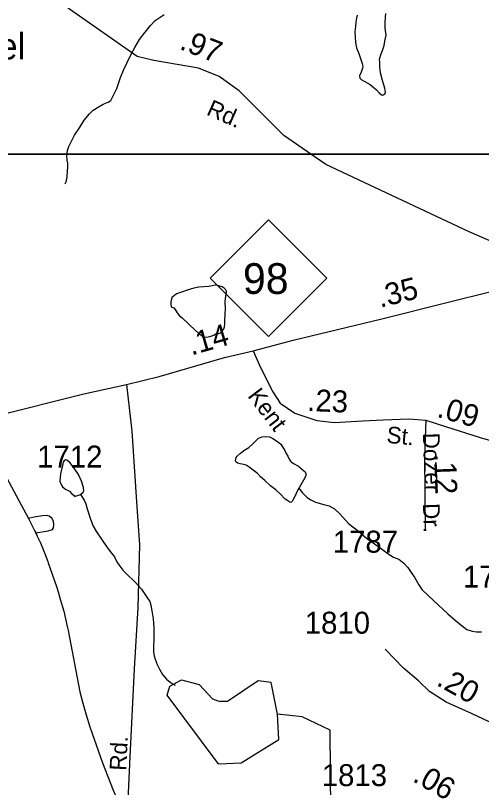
# Model space of a CAD drawing. Extents: x 2126262 to 2293712, y 749403 to 919119.
# Drawn here: x 2183876 to 2186532, y 807445 to 811845 of the extents above; entities that cross this region are included whole.
import ezdxf

# ---------------------------------------------------------------- set-up
doc = ezdxf.new("R2010")
doc.units = 0
for name, color, linetype in [('Exist Cultural Church with Cemetery Label', 7, 'Continuous'), ('Exist Hydrographic Creek Single Shore', 7, 'Continuous'), ('Exist Hydrographic Misc Water Feature', 7, 'Continuous'), ('Exist Hydrographic Pond Under 1500 Sq Ft', 7, 'Continuous'), ('Exist Road Primary NC Attributed', 7, 'Continuous'), ('Exist Road Primary NC Service Mileage Hundredths English Label', 7, 'Continuous'), ('Exist Road Primary NC Shield CELL', 7, 'Continuous'), ('Exist Road Primary NC Shield Number Label', 7, 'Continuous'), ('Exist Road Secondary Mileage Hundredths English Label', 7, 'Continuous'), ('Exist Road Secondary Type 51 Attributed', 7, 'Continuous'), ('Exist Road Secondary Type 51 Label', 7, 'Continuous'), ('Exist Road Secondary Type 51 Number Label', 7, 'Continuous'), ('Map Preparation Inset Cut Line', 7, 'Continuous')]:
    doc.layers.add(name, color=color, linetype=linetype)

msp = doc.modelspace()

# ---------------------------------------------------------------- linework, layer by layer
at = {"layer": 'Exist Hydrographic Creek Single Shore'}
msp.add_lwpolyline([(2189316.5, 806705.8), (2189100.6, 806697.2), (2188518.7, 806515.6), (2188343.6, 806525.7), (2188067.6, 806580.6), (2187833.6, 806713.3), (2187749.5, 806810.2), (2187690.7, 807018.1), (2187598.6, 807043), (2187482.6, 806992.9), (2187399.5, 806876.5), (2187317.7, 806707.6), (2187126.6, 806573.8), (2186860.6, 806480.9), (2186660.7, 806494.7), (2186477.6, 806544.5), (2186075.7, 806743), (2185933.6, 806900.1), (2185773.6, 807172.4), (2185672.6, 807305.8), (2185668.7, 807771.7), (2185510.6, 807847.1), (2185368.7, 807863.2)], dxfattribs=at)
at = {"layer": 'Exist Hydrographic Misc Water Feature'}
for p, q in [((2183950.7, 808978.9), (2183987.4, 808905.5)), ((2183950.7, 808978.9), (2183987.4, 808905.5)), ((2183987.4, 808905.5), (2183991.3, 808897.3)), ((2183987.4, 808905.5), (2183991.3, 808897.3)), ((2183989.2, 808897), (2183991.3, 808897.3)), ((2183991.3, 808897.3), (2184000.7, 808877.3)), ((2183991.3, 808897.3), (2184000.7, 808877.3)), ((2184060.2, 808734), (2184063.3, 808725.8)), ((2184171.1, 808363), (2184176.2, 808340.4))]:
    msp.add_line(p, q, dxfattribs=at)
for points in [[(2185822.4, 811846.9), (2185820.3, 811828.9), (2185816.5, 811806.8), (2185812.8, 811780.8), (2185809.1, 811750.8), (2185811.1, 811720.9), (2185813.4, 811690.9), (2185819.5, 811660.9), (2185831.8, 811627.1), (2185842.1, 811599.1), (2185852.3, 811571.2), (2185856.2, 811551.2), (2185854.4, 811543.2), (2185848.6, 811527.1), (2185844.5, 811515.2), (2185836.5, 811503.1), (2185838.8, 811487.1), (2185846.8, 811479.2), (2185881, 811461.4), (2185897, 811451.5), (2185913, 811437.7), (2185933.3, 811419.8), (2185949.3, 811403.9), (2185959.4, 811394), (2185965.3, 811390.1), (2185971.3, 811392.1), (2185981.3, 811398.1), (2185985.2, 811408.2), (2185981.1, 811430.1), (2185966.8, 811474), (2185956.5, 811517.9), (2185952.2, 811551.9), (2185952, 811577.8), (2185950.1, 811595.8), (2185959.8, 811625.9), (2185967.6, 811643.9), (2185977.6, 811674), (2185979.3, 811686.1), (2185983.4, 811708.1), (2185989.1, 811732), (2185982.8, 811772), (2185982.5, 811804), (2185984.4, 811834), (2185986.2, 811856)], [(2184160.2, 810885.3), (2184164.1, 810897.3), (2184168, 810913.4), (2184170.1, 810927.4), (2184171.7, 810955.4), (2184173.6, 810983.4), (2184173.6, 811003.4), (2184171.5, 811019.3), (2184169.3, 811047.3), (2184173, 811075.3), (2184181, 811097.4), (2184194.7, 811127.4), (2184212.5, 811161.5), (2184240.2, 811203.7), (2184268.1, 811247.8), (2184297.8, 811284), (2184319.8, 811304.1), (2184353.6, 811326.3), (2184375.6, 811338.4), (2184403.6, 811350.5), (2184419.6, 811360.6), (2184437.3, 811394.7), (2184453.1, 811428.8), (2184461.1, 811450.9), (2184474.8, 811490.9), (2184492.6, 811533), (2184510.3, 811573.1), (2184536.1, 811623.2), (2184555.8, 811661.3), (2184583.5, 811707.5), (2184615.3, 811749.6), (2184645, 811787.8), (2184672.9, 811815.9), (2184722.5, 811850.2)], [(2185015.1, 810308.3), (2184977.4, 810300.1), (2184921.2, 810295.8), (2184893.3, 810289.7), (2184855.4, 810279.4), (2184827.3, 810269.3), (2184793.4, 810259.1), (2184779.5, 810247), (2184769.5, 810239), (2184765.6, 810229), (2184761.9, 810210.9), (2184761.9, 810196.9), (2184763.7, 810184.9), (2184767.8, 810182.9), (2184778.1, 810179), (2184786.1, 810169.1), (2184798, 810149.1), (2184810.3, 810133.2), (2184826.3, 810121.3), (2184864.6, 810085.5), (2184902.5, 810049.7), (2184934.7, 810020), (2184950.7, 810014), (2184964.9, 810012.1), (2184982.7, 810014.2), (2185006.7, 810022.3), (2185016.8, 810030.4)], [(2185016.8, 810030.4), (2185026.8, 810030.5), (2185034.8, 810032.5), (2185044.8, 810036.6), (2185052.8, 810042.6), (2185058.6, 810050.7), (2185062.5, 810058.7), (2185066.6, 810070.7), (2185068.2, 810084.7), (2185068.2, 810102.6), (2185070.1, 810142.6), (2185072.1, 810172.6), (2185071.7, 810212.7), (2185075.6, 810246.6), (2185079.3, 810266.7), (2185079.3, 810272.7), (2185077.2, 810276.6), (2185075.2, 810280.7), (2185065.3, 810290.6), (2185053.2, 810298.6), (2185047.1, 810300.6), (2185035, 810304.5), (2185015.1, 810308.3)], [(2185491, 809151.5), (2185485.1, 809141.4), (2185465.2, 809099.2), (2185457.2, 809083.2), (2185453.5, 809075.2), (2185449.6, 809071.1), (2185443.5, 809069.1), (2185439.6, 809071.1), (2185427.5, 809079), (2185413.3, 809088.9), (2185387.3, 809114.7), (2185359, 809140.5), (2185328.8, 809164.3), (2185296.9, 809194.1), (2185272.5, 809215.9), (2185254.6, 809233.7), (2185238.2, 809247.6), (2185208.3, 809271.4), (2185190, 809281.3), (2185168.1, 809287.1), (2185156, 809289.1), (2185144.1, 809293), (2185134, 809298.9), (2185129.9, 809306.9), (2185131.8, 809316.9), (2185133.8, 809324.9), (2185139.8, 809332.9), (2185155.6, 809349.1), (2185177.5, 809365.2), (2185205.2, 809383.4), (2185229.4, 809403.6), (2185251.1, 809425.7), (2185261, 809435.8), (2185281.1, 809443.9), (2185303, 809446), (2185323.1, 809444.2), (2185343, 809434.3), (2185357.1, 809424.4), (2185379.3, 809408.5), (2185387.3, 809400.7), (2185403.3, 809376.8), (2185411.5, 809364.8), (2185419.5, 809348.9), (2185427.9, 809332.9), (2185435.9, 809317), (2185443.9, 809305), (2185447.8, 809301), (2185460.1, 809291.2), (2185488, 809275.4), (2185492.1, 809273.4), (2185502.1, 809265.4), (2185518.3, 809251.6), (2185526.3, 809243.6), (2185530.2, 809233.7), (2185530.2, 809223.7), (2185524.5, 809209.6), (2185516.5, 809195.6), (2185494.7, 809157.5), (2185491, 809151.5)], [(2183742.4, 809376.7), (2183825.2, 809211.9), (2183950.7, 808978.9)], [(2183742.4, 809376.7), (2183825.2, 809211.9), (2183950.7, 808978.9)], [(2184246, 809114.3), (2184262, 809128.4), (2184266.1, 809136.5), (2184263.8, 809154.4), (2184251.5, 809190.4), (2184235.5, 809228.3), (2184211.3, 809264.1), (2184185.1, 809297.9), (2184169.1, 809309.9), (2184161.1, 809311.8), (2184153.1, 809307.8), (2184147.1, 809299.7), (2184143.2, 809279.7), (2184133.6, 809231.7), (2184129.5, 809191.7), (2184133.8, 809175.7), (2184137.7, 809167.7), (2184143.8, 809157.7), (2184161.9, 809145.9), (2184184, 809134), (2184198, 809118.1), (2184210.1, 809108.2), (2184214, 809104.2), (2184224, 809106.3), (2184246, 809114.3)], [(2185491, 809151.5), (2185497, 809143.4), (2185511.1, 809123.6), (2185537.4, 809097.7), (2185559.3, 809084), (2185585.6, 809072.1), (2185633.5, 809058.4), (2185663.5, 809050.6), (2185693.8, 809032.9), (2185723.8, 809005.1), (2185742, 808985.2), (2185774.2, 808949.4), (2185830.6, 808905.8), (2185876.7, 808866.2), (2185915.1, 808838.5), (2185961, 808804.8), (2185999.4, 808777), (2186029.5, 808757.3), (2186061.5, 808745.5), (2186089.8, 808723.7), (2186111.7, 808699.8), (2186130, 808670), (2186152.3, 808640.1), (2186174.5, 808600.3), (2186192.5, 808574.4), (2186228.8, 808536.7), (2186285.2, 808487), (2186339.5, 808435.5), (2186381.8, 808399.7), (2186414, 808372), (2186448, 808346.2), (2186478.4, 808336.4), (2186502.4, 808332.6), (2186532.3, 808332.8)], [(2184246, 809114.3), (2184268.3, 809082.5), (2184276.3, 809062.6), (2184284.5, 809032.6), (2184302.8, 808974.8), (2184319, 808934.8), (2184337.2, 808902.9), (2184365.5, 808861.1), (2184397.7, 808813.3), (2184423.7, 808781.4), (2184439.9, 808759.6), (2184454.1, 808731.6), (2184470.3, 808705.7), (2184488.3, 808683.8), (2184504.5, 808665.9), (2184560.7, 808614.3), (2184595, 808574.5), (2184629.2, 808524.7), (2184641.3, 808504.7), (2184647.5, 808484.8), (2184653.6, 808452.9), (2184659.8, 808406.9), (2184664.3, 808354.9), (2184664.5, 808295), (2184662.8, 808241), (2184663, 808217), (2184666.9, 808195), (2184671.2, 808177.1), (2184683.3, 808147.1), (2184697.5, 808119.2), (2184713.5, 808089.3), (2184735.8, 808063.4), (2184757.8, 808045.5), (2184774, 808033.7), (2184786.1, 808027.7)], [(2183991.3, 808897.3), (2184063.3, 808907.4), (2184087.2, 808915.6), (2184093, 808925.5), (2184095, 808941.5), (2184093, 808963.5), (2184082.7, 808979.5), (2184068.8, 808991.4), (2184054.9, 808995.3), (2184030.9, 808993.2), (2183982.9, 808984.9), (2183950.7, 808978.9)], [(2184000.7, 808877.3), (2184018.4, 808839.7), (2184042.3, 808781.7), (2184060.2, 808734)], [(2184000.7, 808877.3), (2184018.4, 808839.7), (2184042.3, 808781.7), (2184060.2, 808734)], [(2184063.3, 808725.8), (2184109.2, 808591.5), (2184118.6, 808560.7)], [(2184063.3, 808725.8), (2184109.2, 808591.5), (2184118.6, 808560.7)], [(2184118.6, 808560.7), (2184131.3, 808519.2), (2184151.2, 808449.7), (2184171.1, 808363)], [(2184118.6, 808560.7), (2184131.3, 808519.2), (2184151.2, 808449.7), (2184171.1, 808363)], [(2184176.2, 808340.4), (2184243.3, 807990.8), (2184259.1, 807926.1)], [(2184176.2, 808340.4), (2184243.3, 807990.8), (2184259.1, 807926.1)], [(2184259.1, 807926.1), (2184278.4, 807858.8), (2184299.3, 807790.7), (2184360.6, 807617.6)], [(2184259.1, 807926.1), (2184278.4, 807858.8), (2184299.3, 807790.7), (2184360.6, 807617.6)], [(2184360.6, 807617.6), (2184372.3, 807585), (2184433.4, 807429.8), (2184475.2, 807333.3)]]:
    msp.add_lwpolyline(points, dxfattribs=at)
at = {"layer": 'Exist Hydrographic Pond Under 1500 Sq Ft'}
msp.add_line((2185031.6, 807939.2), (2185043.7, 807935.5), dxfattribs=at)
for points in [[(2185031.4, 807582.7), (2184739.6, 807971.2), (2184756.6, 808023.4)], [(2184756.6, 808023.4), (2184822.6, 808058.1), (2184922.7, 808033.1), (2184998.6, 807949.6), (2185029.2, 807940)], [(2185368.7, 807863.2), (2185333.6, 808044.3), (2185258.6, 808052.4), (2185084.7, 807934.6), (2185043.7, 807935.5)], [(2185029.2, 807940), (2185031.6, 807939.2)], [(2185033.8, 807579.5), (2185161.6, 807585.3), (2185377.7, 807718.6), (2185368.7, 807863.2)], [(2185033.8, 807579.5), (2185031.4, 807582.7)]]:
    msp.add_lwpolyline(points, dxfattribs=at)
at = {"layer": 'Exist Road Primary NC Attributed'}
for points in [[(2185230.9, 809934), (2185458.4, 809994), (2185964.2, 810116.2), (2186333.3, 810209.1), (2186593.5, 810274), (2186749.8, 810307.6), (2186958.4, 810344.6), (2187030.9, 810364.1)], [(2184509.5, 809741.8), (2184694.4, 809788.1), (2185067, 809895.6), (2185230.9, 809934)], [(2177635.4, 808019.1), (2177965.1, 808100.4), (2178621.2, 808263.6), (2181367.7, 808953.6), (2181565.2, 809013.1), (2181802.9, 809068.8), (2182678.5, 809291.6), (2183257.1, 809434.9), (2184265.1, 809687.6), (2184509.5, 809741.8)]]:
    msp.add_lwpolyline(points, dxfattribs=at)
at = {"layer": 'Exist Road Primary NC Shield CELL'}
msp.add_lwpolyline([(2184985.1, 810347.5), (2185318.1, 810680.5), (2185651, 810347.5), (2185318.1, 810014.5)], close=True, dxfattribs=at)
at = {"layer": 'Exist Road Secondary Type 51 Attributed'}
for points in [[(2187030.9, 810364.1), (2186462.3, 810610.6), (2185645.4, 810995.4), (2185405.1, 811160.5), (2185150.4, 811415.2), (2185037.7, 811497.2), (2184919.9, 811543.2), (2184665.2, 811588), (2184570.5, 811611.1), (2184183.9, 811879.9), (2183401.8, 812516.1), (2183133.8, 812683.7), (2182832.4, 812865), (2182674.5, 812949.4)], [(2185230.9, 809934), (2185272.1, 809838.3), (2185341.9, 809700.1), (2185383.7, 809635.8), (2185467.5, 809578.6), (2185593, 809536.7), (2185693.1, 809524.5), (2185853.6, 809534.2), (2185972.2, 809539.8), (2186118, 809545.7), (2186214.2, 809538.8)], [(2184509.5, 809741.8), (2184539.5, 809475.8), (2184568.1, 809045), (2184583.4, 808828.5), (2184574.3, 808470.3), (2184552.7, 808121.9), (2184528.3, 807619.8), (2184505.3, 807129), (2184503.2, 806773.5), (2184516.4, 806293.8), (2184527.6, 805898.6), (2184547.2, 805335.8), (2184541.6, 805131.9), (2184511.1, 804424.6), (2184497.1, 804128.5), (2184480.4, 803882.7), (2184444.3, 803652), (2184391.3, 803341.9), (2184329.9, 803090.6), (2184260.5, 802907.6), (2184080.5, 802590.6), (2183769.5, 802082), (2183572.6, 801716.6)], [(2186214.2, 809538.8), (2186205.9, 809330.7), (2186211.4, 808908.5)], [(2186214.2, 809538.8), (2186326.5, 809502.7), (2186523.3, 809439.8), (2186687.6, 809392.7)], [(2186834.3, 807697.2), (2186474, 807866.8), (2186330.6, 807930.8), (2186235.9, 807992.3), (2186171.9, 808053.7), (2186087.4, 808125.4), (2185982.4, 808232.9)]]:
    msp.add_lwpolyline(points, dxfattribs=at)
at = {"layer": 'Map Preparation Inset Cut Line'}
for points in [[(2133630.5, 852884.6), (2189691.2, 852884.6), (2189691.2, 811054.9), (2164878.1, 811054.9), (2133665.4, 826054.8)], [(2168450.6, 811054.9), (2189691.2, 811054.9), (2189691.2, 794536.3), (2179257.6, 795892.5)]]:
    msp.add_lwpolyline(points, close=True, dxfattribs=at)

# ---------------------------------------------------------------- texts
at = {"layer": 'Exist Cultural Church with Cemetery Label'}
msp.add_text('Bapt. Chapel', height=150, dxfattribs=at).set_placement((2182773.3, 811593.8))
at = {"layer": 'Exist Road Primary NC Service Mileage Hundredths English Label'}
for s, rotation, p in [('.35', 14.1241, (2185954.3, 810178.2)), ('.14', 16.1, (2184878.7, 809906.3))]:
    msp.add_text(s, height=125, rotation=rotation, dxfattribs=at).set_placement(p)
at = {"layer": 'Exist Road Primary NC Shield Number Label'}
msp.add_text('98', height=175, dxfattribs=at).set_placement((2185172.2, 810257.8))
at = {"layer": 'Exist Road Secondary Mileage Hundredths English Label'}
for s, rotation, p in [('.97', 338.6294, (2184805.4, 811655)), ('.23', 357.6281, (2185536.6, 809590.9)), ('.09', 344.1452, (2186272.6, 809558.2)), ('.12', 272.104, (2186261.2, 809345.9)), ('.20', 330.8777, (2186269.1, 808031.1)), ('.06', 330.2643, (2186133, 807483.8))]:
    msp.add_text(s, height=125, rotation=rotation, dxfattribs=at).set_placement(p)
at = {"layer": 'Exist Road Secondary Type 51 Label'}
for s, rotation, p in [('Rd.', 336.0764, (2184959, 811281)), ('Kent', 307.3113, (2185195.2, 809675.5)), ('St.', 354.5039, (2185987.9, 809409.6)), ('Dozer', 272.0283, (2186197.3, 809465.1)), ('Dr.', 272.0285, (2186197.5, 809063.7)), ('Rd.', 87.0887, (2184507, 807539.4))]:
    msp.add_text(s, height=95, rotation=rotation, dxfattribs=at).set_placement(p)
at = {"layer": 'Exist Road Secondary Type 51 Number Label'}
for s, p in [('1712', (2183999.7, 809268.5)), ('1787', (2185684.2, 808783.4)), ('1791', (2186425.9, 808584.7)), ('1810', (2185524.6, 808321.8)), ('1813', (2185621.7, 807453.2))]:
    msp.add_text(s, height=125, dxfattribs=at).set_placement(p)

doc.saveas('drawing.dxf')
